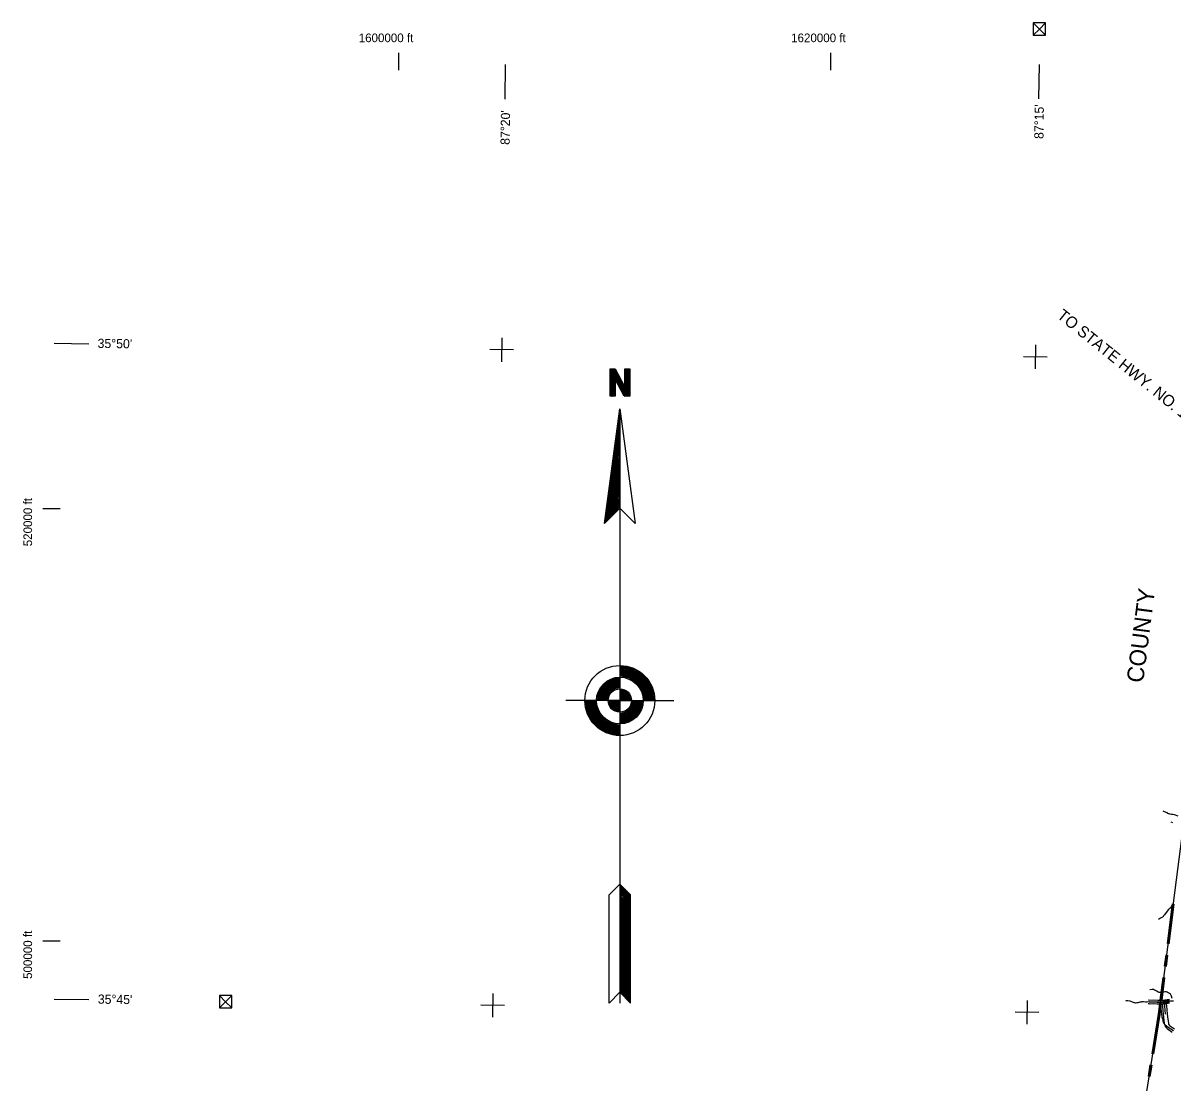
# Model space of a CAD drawing. Extents: x 1551132 to 1791609, y 378168 to 563823.
# Drawn here: x 1551133 to 1604322, y 514825 to 563823 of the extents above; entities that cross this region are included whole.
import ezdxf

# ---------------------------------------------------------------- set-up
doc = ezdxf.new("R2010")
doc.units = 0
for name, color, linetype in [('DESIGN - TRAFFIC CONTROL PERMANENT - Pavement Marking', 7, 'Continuous'), ('DESIGN - TRAFFIC CONTROL PERMANENT - Signalization Text', 7, 'Continuous'), ('DESIGN - TRANSPORTATION - Text', 7, 'Continuous'), ('SURVEY - DRAINAGE - Bridge Hydraulic Data - Points - Locators', 7, 'Continuous'), ('SURVEY - DRAINAGE - Natural Features', 7, 'Continuous'), ('SURVEY - NON-TRANSPORTATION - Features - Points - Locators', 7, 'Continuous'), ('SURVEY - PROPERTY - Owners', 7, 'Continuous'), ('SURVEY - TRANSPORTATION - Roads', 7, 'Continuous')]:
    doc.layers.add(name, color=color, linetype=linetype)

msp = doc.modelspace()

# ---------------------------------------------------------------- linework, layer by layer
at = {"layer": 'DESIGN - TRAFFIC CONTROL PERMANENT - Pavement Marking'}
for p, q in [((1598464.178, 563822.591), (1597898.478, 563822.577)), ((1598181.335, 563539.734), (1597898.478, 563822.577)), ((1597898.478, 563822.577), (1597898.491, 563256.876)), ((1598181.335, 563539.734), (1598464.178, 563822.591)), ((1598464.192, 563256.89), (1598464.178, 563822.591)), ((1597898.491, 563256.876), (1598181.335, 563539.734)), ((1598181.335, 563539.734), (1598464.192, 563256.89)), ((1597898.491, 563256.876), (1598464.192, 563256.89)), ((1560795.397, 518822.72), (1560229.696, 518822.706)), ((1560512.553, 518539.863), (1560229.696, 518822.706)), ((1560229.696, 518822.706), (1560229.71, 518257.005)), ((1560512.553, 518539.863), (1560795.397, 518822.72)), ((1560795.411, 518257.019), (1560795.397, 518822.72)), ((1560229.71, 518257.005), (1560512.553, 518539.863)), ((1560229.71, 518257.005), (1560795.411, 518257.019)), ((1560512.553, 518539.863), (1560795.411, 518257.019))]:
    msp.add_line(p, q, dxfattribs=at)
at = {"layer": 'DESIGN - TRAFFIC CONTROL PERMANENT - Signalization Text'}
for p, q in [((1578312.327, 547826.408), (1578540.333, 547826.41)), ((1578312.337, 546553.418), (1578312.327, 547826.408)), ((1578321.511, 547799.507), (1578356.754, 547818.35)), ((1578321.895, 547743.006), (1578459.089, 547816.375)), ((1578322.287, 547686.521), (1578543.8, 547804.984)), ((1578322.671, 547630.02), (1578567.401, 547760.9)), ((1578323.063, 547573.527), (1578590.993, 547716.816)), ((1578323.447, 547517.025), (1578614.594, 547672.731)), ((1578323.839, 547460.549), (1578638.178, 547628.655)), ((1578324.222, 547404.048), (1578661.779, 547584.571)), ((1578324.614, 547347.546), (1578685.38, 547540.487)), ((1578325.007, 547291.053), (1578708.973, 547496.403)), ((1578325.39, 547234.552), (1578530.036, 547344.006)), ((1578538.336, 547351.031), (1578538.342, 546553.42)), ((1578545.22, 547352.123), (1578732.574, 547452.318)), ((1578570.954, 547309.189), (1578756.166, 547408.234)), ((1578594.422, 547265.029), (1578779.767, 547364.15)), ((1578617.889, 547220.879), (1578803.36, 547320.066)), ((1578998.886, 547826.413), (1579224.891, 547826.414)), ((1578998.892, 547007.618), (1578998.886, 547826.413)), ((1579006.14, 547258.416), (1579212.211, 547368.628)), ((1579006.248, 547315.175), (1579211.927, 547425.18)), ((1579006.348, 547371.927), (1579211.652, 547481.731)), ((1579006.456, 547428.686), (1579211.368, 547538.282)), ((1579006.555, 547485.455), (1579211.084, 547594.842)), ((1579006.663, 547542.206), (1579210.809, 547651.385)), ((1579006.763, 547598.974), (1579210.525, 547707.945)), ((1579006.871, 547655.725), (1579210.325, 547764.538)), ((1579006.97, 547712.485), (1579204.591, 547818.172)), ((1579007.078, 547769.245), (1579091.63, 547814.463)), ((1579224.891, 547826.414), (1579224.901, 546553.425)), ((1578325.782, 547178.059), (1578529.828, 547287.188)), ((1578326.166, 547121.566), (1578529.612, 547230.378)), ((1578326.558, 547065.064), (1578529.404, 547173.56)), ((1578326.942, 547008.571), (1578529.196, 547116.742)), ((1578327.334, 546952.087), (1578528.988, 547059.941)), ((1578327.718, 546895.585), (1578528.772, 547003.123)), ((1578328.11, 546839.092), (1578528.564, 546946.304)), ((1578328.494, 546782.599), (1578528.356, 546889.495)), ((1578328.886, 546726.098), (1578528.148, 546832.668)), ((1578641.357, 547176.728), (1578826.961, 547275.981)), ((1578664.816, 547132.577), (1578850.553, 547231.905)), ((1578688.284, 547088.426), (1578874.146, 547187.821)), ((1578711.751, 547044.275), (1578897.747, 547143.737)), ((1578735.219, 547000.124), (1578921.339, 547099.653)), ((1578758.686, 546955.965), (1578944.94, 547055.569)), ((1578782.154, 546911.814), (1578968.533, 547011.484)), ((1578805.621, 546867.663), (1579213.613, 547085.855)), ((1578829.089, 546823.504), (1579213.897, 547029.303)), ((1578852.557, 546779.353), (1579214.181, 546972.752)), ((1578876.024, 546735.202), (1579214.464, 546916.2)), ((1578899.492, 546691.051), (1579214.74, 546859.649)), ((1578922.959, 546646.9), (1579215.024, 546803.098)), ((1578998.892, 546968.958), (1578998.892, 547007.618)), ((1579005.725, 547031.377), (1579213.338, 547142.414)), ((1579005.833, 547088.145), (1579213.054, 547198.974)), ((1579005.933, 547144.904), (1579212.77, 547255.525)), ((1579006.041, 547201.664), (1579212.495, 547312.077)), ((1578538.342, 546553.42), (1578312.337, 546553.418)), ((1578329.269, 546669.605), (1578527.94, 546775.859)), ((1578329.662, 546613.103), (1578527.724, 546719.041)), ((1578342.279, 546563.135), (1578527.516, 546662.214)), ((1578440.19, 546558.811), (1578527.308, 546605.404)), ((1578946.427, 546602.741), (1579215.307, 546746.538)), ((1579224.901, 546553.425), (1578964.828, 546553.423)), ((1578975.436, 546561.557), (1579215.583, 546689.986)), ((1579080.83, 546561.216), (1579215.867, 546633.435)), ((1579187.458, 546561.533), (1579218.234, 546577.992))]:
    msp.add_line(p, q, dxfattribs=at)
for points in [[(1578964.828, 546553.423), (1578538.336, 547351.031)], [(1578540.333, 547826.41), (1578980.908, 547002.426)], [(1578980.975, 547002.459), (1578998.892, 546968.958)], [(1578054.039, 540668.397), (1578761.127, 545975.641)], [(1578761.127, 545975.641), (1579468.291, 540668.407)], [(1578761.128, 545771.119), (1578761.16, 541375.527)], [(1578116.048, 540755.208), (1578712.148, 545229.43)], [(1578716.854, 545496.02), (1578716.884, 541375.527)], [(1578739.837, 545689.125), (1578739.868, 541375.527)], [(1578172.749, 540802.151), (1578713.025, 544857.363)], [(1578231.6, 540865.344), (1578707.628, 544438.327)], [(1578289.568, 540921.746), (1578722.255, 544169.354)], [(1578348.402, 540984.74), (1578710.392, 543701.793)], [(1578406.77, 541044.225), (1578709.386, 543315.575)], [(1578463.963, 541094.868), (1578710.522, 542945.482)], [(1578522.947, 541158.995), (1578708.6, 542552.481)], [(1578580.34, 541211.172), (1578706.769, 542160.096)], [(1578638.941, 541272.416), (1578709.139, 541799.304)], [(1578701.875, 541366.102), (1578715.45, 541467.963)], [(1578761.16, 541375.527), (1578054.039, 540668.397)], [(1578761.16, 541375.527), (1579468.291, 540668.407)], [(1578761.16, 541375.527), (1578761.285, 523975.1)], [(1578761.224, 532475.309), (1576261.162, 532475.291)], [(1578761.224, 532475.309), (1578285.639, 532231.991)], [(1578761.224, 532475.309), (1578486.662, 532018.412)], [(1578761.224, 532475.309), (1579039.452, 532916.721)], [(1578761.224, 532475.309), (1579234.2, 532709.426)], [(1578761.224, 532475.309), (1581261.285, 532475.327)], [(1578266.301, 523480.109), (1578761.285, 523975.1)], [(1579256.312, 518479.993), (1579256.276, 523480.116), (1578761.285, 523975.1)], [(1578761.285, 523975.1), (1578761.321, 518974.977)], [(1578266.337, 518479.986), (1578266.301, 523480.109)], [(1579006.303, 518855.142), (1579006.27, 523376.562), (1578777.546, 523605.282)], [(1579106.306, 518741.098), (1579106.272, 523417.98), (1578778.162, 523746.086)], [(1578856.298, 518976.627), (1578856.267, 523314.426), (1578780.981, 523389.71)], [(1579156.308, 518676.63), (1579156.274, 523438.689), (1578781.395, 523813.562)], [(1578906.3, 518934.485), (1578906.268, 523335.135), (1578782.756, 523458.645)], [(1578956.301, 518877.459), (1578956.269, 523355.844), (1578783.064, 523529.047)], [(1579206.309, 518624.571), (1579206.275, 523459.407), (1578783.169, 523882.506)], [(1579056.305, 518775.807), (1579056.271, 523397.271), (1578783.688, 523669.842)], [(1578806.297, 519026.22), (1578806.266, 523293.708), (1578787.974, 523312)], [(1578761.321, 518974.977), (1578266.337, 518479.986)], [(1578761.321, 518974.977), (1579256.312, 518479.993)], [(1578761.321, 518974.977), (1578761.324, 518474.964)], [(1578775.413, 518989.069), (1579239.094, 518525.394)], [(1578792.771, 519006.419), (1579239.094, 518560.103)], [(1578816.355, 519029.995), (1579224.96, 518621.396)]]:
    msp.add_lwpolyline(points, dxfattribs=at)
for radius in [1620.04, 1080.027, 540.013]:
    msp.add_circle((1578761.224, 532475.309), radius, dxfattribs=at)
for radius, start, end in [(1575.039, 0.5777444, 89.5631444), (1035.025, 90.2136944, 179.6005833), (1530.038, 0.5961306, 89.8916306), (1350.033, 0.6720583, 89.8769028), (1215.03, 0.8949, 89.7204972), (1395.034, 0.5284028, 89.7564583), (1170.029, 0.4811861, 89.7095972), (1305.032, 0.5625111, 89.7394083), (1260.031, 0.4451389, 89.7299556), (1125.028, 0.6570361, 89.5430861), (1440.035, 0.5095167, 89.6426194), (1485.037, 0.4958222, 89.4201389), (990.024, 90.6514528, 179.5663472), (945.023, 90.2336556, 179.8985528), (900.022, 90.5991333, 179.7745694), (855.021, 90.2582917, 179.8863222), (810.02, 90.5326833, 179.3595333), (765.019, 90.8433139, 179.5954028), (720.018, 90.6024778, 179.2758361), (675.017, 90.17055, 179.5433111), (630.015, 90.6912917, 179.3401278), (585.014, 90.7415861, 179.4729889), (495.012, 1.135675, 88.9508), (1575.039, 180.32135, 269.765225), (1530.038, 180.3528889, 269.7588694), (1485.037, 180.1491917, 269.6441889), (1440.035, 180.1539667, 269.63455), (1395.034, 180.1590583, 269.6224417), (1350.033, 180.1644972, 269.7269806), (1305.032, 180.0889111, 269.5967056), (1260.031, 180.1760611, 269.5822861), (1215.03, 180.2702083, 269.6297556), (1170.029, 180.2804528, 269.8876556), (1125.028, 180.3858583, 269.7421972), (495.012, 180.44665, 266.2283167), (450.011, 180.2564139, 266.227625), (405.01, 180.8120056, 266.2278361), (360.009, 180.3223694, 266.2281028), (315.008, 180.363525, 266.2284417), (270.007, 181.2036694, 266.2273083), (225.006, 181.4266139, 266.227625), (180.004, 180.6440222, 266.2281), (135.003, 183.579425, 266.227925), (675.017, 270.1553444, 359.5452222), (585.014, 270.1804056, 359.1688611), (1035.025, 270.1781111, 359.8709694), (945.023, 270.1959444, 359.6732), (405.01, 1.3917306, 89.5017194), (315.008, 1.21725, 89.359225), (450.011, 1.6266861, 89.5487222), (810.02, 270.3701833, 359.6204972), (630.015, 270.4812917, 359.2291611), (990.024, 270.3467917, 359.3332472), (135.003, 4.4890278, 87.2297556), (360.009, 1.0740694, 88.8388972), (765.019, 270.6084167, 359.59765), (855.021, 270.5457083, 359.8431), (900.022, 270.5399528, 359.6565611), (180.004, 4.4890278, 87.2297556), (225.006, 4.4890278, 87.2297556), (270.007, 2.6920556, 87.2874222), (720.018, 271.1893889, 359.5687556)]:
    msp.add_arc((1578761.224, 532475.309), radius, start, end, dxfattribs=at)
at = {"layer": 'DESIGN - TRANSPORTATION - Text'}
for points in [[(1604361.116, 526823.405), (1604285.468, 526845.13)], [(1604142.26, 522785.576), (1604204.584, 522859.278), (1604278.832, 522914.921), (1604351.147, 522984.573)], [(1604142.26, 522785.576), (1603969.164, 522562.22), (1603928.474, 522510.66), (1603912.091, 522480.826), (1603905.966, 522470.892), (1603895.874, 522465.009), (1603885.641, 522447.108), (1603855.425, 522433.466), (1603821.226, 522421.874), (1603794.96, 522404.182), (1603744.519, 522374.773), (1603698.004, 522343.181)], [(1603884.206, 518986.003), (1603851.756, 518978.269), (1603777.692, 518966.627), (1603743.659, 518962.785), (1603725.659, 518962.877), (1603687.71, 518979.052), (1603617.887, 519025.387), (1603555.997, 519057.679), (1603516.073, 519077.871), (1603470.149, 519100.089), (1603398.117, 519098.43), (1603298.045, 519086.913)], [(1604330.703, 518694.087), (1604305.529, 518795.74), (1604255.147, 518890.567), (1604204.048, 518924.476), (1604142.158, 518956.769), (1604102.234, 518976.961), (1604056.31, 518999.178), (1603984.278, 518997.52), (1603884.206, 518986.003)]]:
    msp.add_lwpolyline(points, dxfattribs=at)
at = {"layer": 'SURVEY - DRAINAGE - Bridge Hydraulic Data - Points - Locators'}
for p, q in [((1573458.11, 561902.434), (1573436.31, 560302.543)), ((1598165.684, 561909.634), (1598145.242, 560309.726)), ((1552579.187, 549005.79), (1554178.991, 548983.49)), ((1573299.214, 549250.877), (1573283.755, 548150.957)), ((1597998.13, 548924.885), (1597983.613, 547824.948)), ((1573841.417, 548693.196), (1572741.552, 548708.646)), ((1598540.817, 548367.662), (1597440.935, 548382.179)), ((1552575.649, 518658.435), (1554175.461, 518636.127)), ((1572885.962, 518919.748), (1572870.503, 517819.828)), ((1573428.165, 518362.059), (1572328.3, 518377.508)), ((1597610.712, 518593.405), (1597596.195, 517493.477)), ((1598153.39, 518036.183), (1597053.508, 518050.699))]:
    msp.add_line(p, q, dxfattribs=at)
at = {"layer": 'SURVEY - DRAINAGE - Natural Features'}
for points in [[(1608410.779, 554482.842), (1603718.642, 517952.584)], [(1608410.779, 554482.842), (1603718.642, 517952.584)], [(1604335.014, 523065.3), (1604099.577, 521232.311)], [(1604354.855, 523062.75), (1604119.418, 521229.761)], [(1604374.688, 523060.2), (1604139.251, 521227.21)], [(1604394.521, 523057.649), (1604159.084, 521224.66)], [(1604413.371, 523055.233), (1604177.934, 521222.244)], [(1604032.312, 520708.597), (1603965.038, 520184.884)], [(1604052.153, 520706.047), (1603984.879, 520182.333)], [(1604071.986, 520703.497), (1604004.712, 520179.783)], [(1604091.819, 520700.947), (1604024.545, 520177.233)], [(1604110.668, 520698.53), (1604043.394, 520174.817)], [(1603897.772, 519661.178), (1603762.658, 518609.276)], [(1603917.614, 519658.628), (1603782.858, 518609.493)], [(1603937.447, 519656.078), (1603803.441, 518612.81)], [(1603957.279, 519653.528), (1603823.065, 518608.601)], [(1603976.129, 519651.111), (1603842.748, 518612.651)], [(1603740.5, 518436.738), (1603678.968, 517957.684)], [(1603760.75, 518437.338), (1603698.809, 517955.134)], [(1603781.033, 518438.305), (1603718.642, 517952.584)], [(1603801.207, 518438.413), (1603738.475, 517950.034)], [(1603820.474, 518439.263), (1603757.325, 517947.617)], [(1603718.642, 517952.584), (1602216.73, 508610.484)], [(1603718.642, 517952.584), (1602216.73, 508610.484)], [(1603679.152, 517958.934), (1603385.807, 516134.32)], [(1603698.893, 517955.759), (1603405.549, 516131.145)], [(1603718.642, 517952.584), (1603425.298, 516127.97)], [(1603738.392, 517949.409), (1603445.048, 516124.795)], [(1603757.15, 517946.392), (1603463.806, 516121.779)], [(1603302.001, 515612.999), (1603218.186, 515091.677)], [(1603321.742, 515609.824), (1603237.927, 515088.502)], [(1603341.491, 515606.648), (1603257.676, 515085.327)], [(1603361.241, 515603.473), (1603277.426, 515082.152)], [(1603379.999, 515600.457), (1603296.184, 515079.135)]]:
    msp.add_lwpolyline(points, dxfattribs=at)
at = {"layer": 'SURVEY - NON-TRANSPORTATION - Features - Points - Locators'}
for p, q in [((1568509.394, 562434.969), (1568509.394, 561634.949)), ((1588508.921, 562434.983), (1588508.921, 561634.962)), ((1552053.302, 541353.443), (1552853.283, 541353.444)), ((1552053.288, 521352.929), (1552853.269, 521352.93))]:
    msp.add_line(p, q, dxfattribs=at)
at = {"layer": 'SURVEY - PROPERTY - Owners'}
for points in [[(1604612.869, 527122.096), (1604438.614, 527184.531), (1604352.65, 527201.623), (1604290.618, 527208.406), (1604232.603, 527217.14), (1604194.637, 527225.623), (1604164.696, 527236.007), (1604080.981, 527273.099), (1603911.602, 527353.31)], [(1603244.704, 518616.293), (1603230.788, 518614.334)], [(1603253.92, 518618.093), (1603466.44, 518625.093), (1603660.019, 518611.968), (1603679.802, 518610.926), (1603894.63, 518613.493)], [(1603256.804, 518530.424), (1603173.922, 518518.74), (1603149.856, 518517.04), (1603095.782, 518519.715), (1603007.701, 518526.824), (1602957.702, 518535.457), (1602925.553, 518527.84), (1602893.454, 518524.24), (1602829.222, 518515.023), (1602742.757, 518490.064), (1602692.559, 518480.681), (1602634.385, 518475.397), (1602606.402, 518481.755), (1602574.42, 518488.156), (1602540.504, 518500.598), (1602486.688, 518525.298), (1602384.932, 518562.616), (1602279.01, 518585.966), (1602242.928, 518584.408), (1602214.828, 518580.758), (1602168.604, 518569.316)], [(1603269.045, 518443.563), (1603211.263, 518435.421)], [(1603256.804, 518530.424), (1603464.915, 518537.274), (1603654.744, 518524.407), (1603703.926, 518521.816), (1603728.601, 518515.399), (1603742.417, 518507.507), (1603757.7, 518495.423), (1603764.2, 518486.748), (1603774.475, 518462.847), (1603779.583, 518444.514), (1603795.849, 518326.269), (1603832.473, 517959.701)], [(1603259.653, 518443.755), (1603463.407, 518450.455), (1603641.753, 518438.372), (1603913.238, 518440.872)], [(1603430.974, 518537.999), (1603639.086, 518544.849), (1603828.915, 518531.983), (1603878.097, 518529.391), (1603902.772, 518522.974), (1603916.588, 518515.082), (1603931.871, 518502.999), (1603938.371, 518494.323), (1603948.646, 518470.423), (1603953.754, 518452.089), (1603970.02, 518333.844), (1604006.644, 517967.276)], [(1603860.314, 518439.464), (1603876.372, 518322.727), (1603912.821, 517957.901)], [(1604037.218, 518510.907), (1604060.11, 518344.536), (1604096.9, 517976.293)], [(1603832.473, 517959.701), (1603857.372, 517837.44), (1603880.997, 517745.121), (1603893.305, 517688.136), (1603902.954, 517650.002), (1603912.646, 517615.876), (1603928.154, 517561.674), (1603944.862, 517527.607), (1603967.57, 517499.248), (1604001.335, 517476.914), (1604148.232, 517367.478), (1604386.559, 517205.157)], [(1603913.254, 517958.868), (1603961.536, 517534.207), (1603984.252, 517458.463), (1604010.752, 517397.862), (1604095.583, 517293.584), (1604334.994, 517130.53)], [(1604097.842, 517975.91), (1604109.2, 517844.765), (1604143.274, 517636.468), (1604154.632, 517545.566), (1604165.99, 517503.906), (1604202.956, 517444.288), (1604440.158, 517282.734)]]:
    msp.add_lwpolyline(points, dxfattribs=at)
at = {"layer": 'SURVEY - TRANSPORTATION - Roads'}
for points in [[(1603891.614, 518556.875), (1603993.003, 518566), (1604210.964, 518602.076)], [(1603893.772, 518588.201), (1603989.078, 518596.768), (1604210.939, 518633.502)], [(1603896.497, 518613.268), (1603985.945, 518621.31), (1604210.564, 518658.494)], [(1603769.891, 518473.506), (1603836.648, 518511.457), (1603852.656, 518517.407), (1603870.689, 518522.932), (1603882.772, 518524.957), (1603996.928, 518535.224), (1604251.563, 518577.376), (1604305.646, 518582.559), (1604393.543, 518575.226)], [(1603889.73, 518525.582), (1603996.928, 518535.224), (1604209.781, 518570.459)], [(1603889.914, 518494.473), (1604000.853, 518504.449), (1604211.181, 518539.266)], [(1603892.805, 518463.606), (1604004.778, 518473.681), (1604211.814, 518507.949)], [(1603913.271, 518439.622), (1604008.036, 518448.147), (1604211.439, 518481.815)]]:
    msp.add_lwpolyline(points, dxfattribs=at)

# ---------------------------------------------------------------- texts
at = {"layer": 'DESIGN - TRAFFIC CONTROL PERMANENT - Signalization Text'}
msp.add_text('TO STATE HWY. NO. 100', height=527.99745, rotation=321.1012694, dxfattribs=at).set_placement((1598961.125, 550215.352))
at = {"layer": 'SURVEY - DRAINAGE - Bridge Hydraulic Data - Points - Locators'}
for s, height, rotation, p in [("87°20'", 425.0109, 89.2194139, (1573660.572, 558181.989)), ("87°15'", 425.0109, 89.2682, (1598370.396, 558455.379)), ("35°50'", 424.9899, 359.2013194, (1554583.189, 548789.104)), ("35°45'", 424.99, 359.2013194, (1554594.126, 518449.183))]:
    msp.add_text(s, height=height, rotation=rotation, dxfattribs=at).set_placement(p)
at = {"layer": 'SURVEY - DRAINAGE - Natural Features'}
msp.add_text('COUNTY', height=775.0194, rotation=82.68075, dxfattribs=at).set_placement((1602983.619, 533265.978))
at = {"layer": 'SURVEY - NON-TRANSPORTATION - Features - Points - Locators'}
for s, height, rotation, p in [('1600000 ft', 399.9822, 0.0000389, (1566673.472, 562934.989)), ('1620000 ft', 399.9822, 0.0000361, (1586690.306, 562935.002)), ('520000 ft', 400.0019, 89.9999583, (1551553.321, 539611.89)), ('500000 ft', 400.0019, 89.9999583, (1551553.307, 519594.067))]:
    msp.add_text(s, height=height, rotation=rotation, dxfattribs=at).set_placement(p)

doc.saveas('drawing.dxf')
